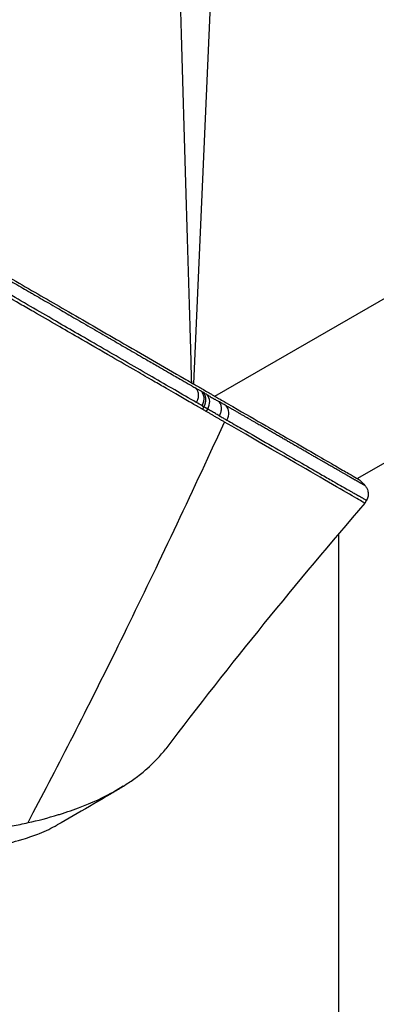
# Model space of a CAD drawing. Header units: millimetres. Extents: x 0 to 4378, y 0 to 2397.
# Tile 635 of 656: x 2673 to 2702, y 1828 to 1906. Entities that reach past the tile are written whole.
import ezdxf

# ---------------------------------------------------------------- set-up
doc = ezdxf.new("R2010")
doc.units = ezdxf.units.MM
doc.header["$LTSCALE"] = 0.2
doc.layers.add('01_Object Line', color=4, linetype='Continuous')

# ---------------------------------------------------------------- blocks, each defined once
blk = doc.blocks.new('Blk$A18R2-0W24D')
for p, q in [((-48.914, 1056.669), (-50.61, 1018.085)), ((-48.9, 1017.097), (-16.405, 1035.858)), ((-20.239, 1020.454), (-37.477, 1010.502)), ((-49.828, 1016.561), (-49.827, 1016.561)), ((-49.787, 1016.255), (-49.901, 1016.057)), ((-49.594, 1015.88), (-49.48, 1016.078)), ((-36.878, 1009.948), (-36.878, 1009.948)), ((-36.75, 1008.772), (-36.884, 1008.542)), ((-39, 1006.077), (-39, 738.801))]:
    blk.add_line(p, q)
for centre, major_axis, ratio, start_param, end_param in [((-39.739, 1054.229), (19.5, -33.775), 0.57735, 0, 2.339416), ((-42.921, 1052.392), (19.5, -33.775), 0.57735, 0, 2.223644), ((-50.187, 1016.486), (0.5, 0.866), 0.816503, 4.712415, 6.027087), ((-108.26, 1050.02), (71.523, -41.332), 0.000458, 0.617333, 0.628459), ((-48.661, 1015.606), (0.499, 0.867), 0.824092, 4.711513, 6.025545)]:
    blk.add_ellipse(centre, major_axis=major_axis, ratio=ratio, start_param=start_param, end_param=end_param)
for points, knots in [([(-11.504, 1039.968), (-11.685, 1044.166), (-12.541, 1048.679), (-15.478, 1057.734), (-17.504, 1062.196), (-21.24, 1068.512), (-22.591, 1070.54), (-26.166, 1075.319), (-28.482, 1077.932), (-33.549, 1082.72), (-36.281, 1084.807), (-39.032, 1086.436)], [0.000001, 0.000001, 0.000001, 0.000001, 1.505895, 1.505895, 2.974341, 2.974341, 3.704753, 3.704753, 4.784727, 4.784727, 5.94868, 5.94868, 5.94868, 5.94868]), ([(-39.186, 1080.8), (-37.113, 1079.18), (-35.084, 1077.311), (-29.859, 1071.711), (-26.874, 1067.641), (-21.841, 1058.851), (-19.836, 1054.194), (-17.107, 1044.948), (-16.402, 1040.427), (-16.401, 1036.281)], [0.633853, 0.633853, 0.633853, 0.633853, 1.530213, 1.530213, 3.044284, 3.044284, 4.56671, 4.56671, 6.08857, 6.08857, 6.08857, 6.08857]), ([(-50.757, 1018.169), (-50.802, 1019.742), (-50.848, 1021.326), (-50.962, 1025.239), (-51.031, 1027.579), (-51.17, 1032.314), (-51.241, 1034.708), (-51.384, 1039.548), (-51.457, 1041.994), (-51.605, 1046.939), (-51.68, 1049.438), (-51.787, 1053.003), (-51.819, 1054.048), (-51.851, 1055.098)], [0.0571201, 0.0571201, 0.0571201, 0.0571201, 0.1842098, 0.1842098, 0.3686379, 0.3686379, 0.5533958, 0.5533958, 0.738344, 0.738344, 0.9235709, 0.9235709, 1, 1, 1, 1]), ([(-106.31, 1050.053), (-106.126, 1049.947), (-105.939, 1049.839), (-105.748, 1049.729), (-105.547, 1049.613), (-105.341, 1049.494), (-105.131, 1049.373), (-104.941, 1049.263), (-104.746, 1049.15), (-104.548, 1049.036), (-104.542, 1049.033), (-104.537, 1049.029), (-104.531, 1049.026), (-104.33, 1048.91), (-104.126, 1048.792), (-103.917, 1048.671), (-103.713, 1048.554), (-103.506, 1048.434), (-103.294, 1048.312), (-103.237, 1048.278), (-103.179, 1048.245), (-103.121, 1048.212), (-103.088, 1048.192), (-103.054, 1048.173), (-103.02, 1048.153), (-102.913, 1048.091), (-102.806, 1048.029), (-102.697, 1047.967), (-102.497, 1047.851), (-102.294, 1047.734), (-102.088, 1047.615), (-101.771, 1047.431), (-101.446, 1047.244), (-101.113, 1047.052), (-101, 1046.986), (-100.886, 1046.92), (-100.771, 1046.854), (-100.572, 1046.739), (-100.37, 1046.622), (-100.166, 1046.504), (-100.143, 1046.491), (-100.119, 1046.477), (-100.095, 1046.463), (-99.922, 1046.363), (-99.747, 1046.262), (-99.57, 1046.16), (-99.485, 1046.111), (-99.4, 1046.061), (-99.315, 1046.012), (-99.311, 1046.01), (-99.308, 1046.008), (-99.304, 1046.006), (-99.277, 1045.99), (-99.247, 1045.973), (-99.217, 1045.955), (-99.186, 1045.938), (-99.155, 1045.92), (-99.127, 1045.903), (-99.091, 1045.882), (-99.059, 1045.864), (-99.038, 1045.852), (-98.982, 1045.819), (-98.931, 1045.79), (-98.875, 1045.758), (-98.845, 1045.741), (-98.815, 1045.723), (-98.784, 1045.705), (-98.707, 1045.661), (-98.628, 1045.615), (-98.547, 1045.568), (-98.374, 1045.468), (-98.192, 1045.363), (-98, 1045.252), (-97.807, 1045.14), (-97.605, 1045.023), (-97.393, 1044.901), (-97.181, 1044.779), (-96.96, 1044.651), (-96.729, 1044.517), (-96.501, 1044.385), (-96.263, 1044.247), (-96.015, 1044.104), (-95.951, 1044.068), (-95.887, 1044.031), (-95.823, 1043.993), (-95.577, 1043.851), (-95.323, 1043.704), (-95.059, 1043.552), (-94.936, 1043.481), (-94.812, 1043.409), (-94.685, 1043.335), (-94.547, 1043.256), (-94.407, 1043.174), (-94.264, 1043.092), (-94.055, 1042.971), (-93.842, 1042.848), (-93.623, 1042.721), (-93.341, 1042.558), (-93.05, 1042.39), (-92.751, 1042.217), (-92.701, 1042.188), (-92.65, 1042.159), (-92.599, 1042.129), (-92.525, 1042.086), (-92.45, 1042.043), (-92.374, 1041.999), (-92.158, 1041.874), (-91.938, 1041.747), (-91.713, 1041.617), (-91.601, 1041.552), (-91.488, 1041.487), (-91.374, 1041.421), (-91.328, 1041.394), (-91.282, 1041.367), (-91.235, 1041.341), (-91.224, 1041.334), (-91.213, 1041.328), (-91.202, 1041.321), (-91.182, 1041.31), (-91.158, 1041.296), (-91.133, 1041.282), (-91.107, 1041.267), (-91.081, 1041.252), (-91.062, 1041.24), (-91.044, 1041.23), (-91.031, 1041.223), (-91.028, 1041.221), (-90.987, 1041.197), (-90.938, 1041.169), (-90.879, 1041.135), (-90.82, 1041.1), (-90.752, 1041.061), (-90.674, 1041.016), (-90.622, 1040.986), (-90.565, 1040.953), (-90.504, 1040.918), (-90.474, 1040.901), (-90.444, 1040.883), (-90.412, 1040.865), (-90.315, 1040.808), (-90.208, 1040.747), (-90.092, 1040.679), (-89.974, 1040.611), (-89.846, 1040.537), (-89.709, 1040.458), (-89.57, 1040.378), (-89.421, 1040.292), (-89.262, 1040.2), (-89.101, 1040.107), (-88.93, 1040.008), (-88.749, 1039.903), (-88.679, 1039.863), (-88.608, 1039.822), (-88.536, 1039.78), (-88.494, 1039.755), (-88.452, 1039.731), (-88.409, 1039.706), (-88.254, 1039.617), (-88.093, 1039.523), (-87.925, 1039.426), (-87.71, 1039.302), (-87.484, 1039.171), (-87.247, 1039.034), (-87.009, 1038.897), (-86.761, 1038.753), (-86.503, 1038.604), (-86.443, 1038.569), (-86.383, 1038.535), (-86.322, 1038.499), (-86.257, 1038.462), (-86.191, 1038.424), (-86.124, 1038.385), (-85.861, 1038.233), (-85.588, 1038.075), (-85.304, 1037.911), (-85.087, 1037.785), (-84.864, 1037.656), (-84.636, 1037.524), (-84.372, 1037.372), (-84.101, 1037.215), (-83.823, 1037.054), (-83.684, 1036.974), (-83.543, 1036.892), (-83.4, 1036.809), (-83.328, 1036.768), (-83.256, 1036.726), (-83.184, 1036.685), (-83.157, 1036.669), (-83.131, 1036.654), (-83.104, 1036.638), (-83.094, 1036.633), (-83.085, 1036.627), (-83.075, 1036.622), (-83.058, 1036.612), (-83.035, 1036.598), (-83.014, 1036.586), (-82.995, 1036.575), (-82.978, 1036.565), (-82.969, 1036.56), (-82.942, 1036.545), (-82.939, 1036.543), (-82.924, 1036.534), (-82.826, 1036.478), (-82.72, 1036.416), (-82.606, 1036.35), (-82.48, 1036.277), (-82.344, 1036.199), (-82.199, 1036.115), (-82.193, 1036.111), (-82.187, 1036.108), (-82.181, 1036.104), (-82.026, 1036.015), (-81.86, 1035.919), (-81.683, 1035.817), (-81.504, 1035.713), (-81.314, 1035.603), (-81.113, 1035.487), (-80.91, 1035.369), (-80.695, 1035.245), (-80.469, 1035.115), (-80.236, 1034.979), (-79.99, 1034.837), (-79.733, 1034.689), (-79.479, 1034.542), (-79.214, 1034.389), (-78.939, 1034.23), (-78.657, 1034.067), (-78.364, 1033.897), (-78.059, 1033.721), (-77.765, 1033.551), (-77.46, 1033.374), (-77.145, 1033.192), (-76.97, 1033.091), (-76.793, 1032.989), (-76.612, 1032.884), (-76.393, 1032.757), (-76.169, 1032.628), (-75.941, 1032.496), (-75.827, 1032.43), (-75.711, 1032.363), (-75.595, 1032.296), (-75.537, 1032.262), (-75.478, 1032.229), (-75.42, 1032.195), (-75.397, 1032.181), (-75.368, 1032.165), (-75.341, 1032.149), (-75.337, 1032.147), (-75.333, 1032.144), (-75.329, 1032.142), (-75.297, 1032.124), (-75.268, 1032.107), (-75.251, 1032.097), (-75.248, 1032.095), (-75.245, 1032.094), (-75.243, 1032.092), (-74.928, 1031.91), (-74.608, 1031.725), (-74.282, 1031.537), (-74.167, 1031.47), (-74.051, 1031.403), (-73.934, 1031.335), (-73.514, 1031.092), (-73.086, 1030.845), (-72.65, 1030.593), (-72.226, 1030.347), (-71.795, 1030.098), (-71.357, 1029.845), (-71.086, 1029.688), (-70.812, 1029.529), (-70.535, 1029.369), (-70.378, 1029.278), (-70.22, 1029.187), (-70.061, 1029.095), (-69.634, 1028.848), (-69.202, 1028.599), (-68.765, 1028.346), (-68.341, 1028.1), (-67.912, 1027.853), (-67.479, 1027.602), (-67.303, 1027.5), (-67.126, 1027.398), (-66.948, 1027.295), (-66.701, 1027.152), (-66.453, 1027.009), (-66.204, 1026.865), (-65.784, 1026.622), (-65.359, 1026.376), (-64.932, 1026.13), (-64.515, 1025.888), (-64.095, 1025.646), (-63.673, 1025.402), (-63.626, 1025.374), (-63.578, 1025.347), (-63.53, 1025.319), (-63.514, 1025.31), (-63.498, 1025.301), (-63.483, 1025.292), (-63.072, 1025.054), (-62.659, 1024.815), (-62.244, 1024.576), (-61.999, 1024.434), (-61.754, 1024.292), (-61.508, 1024.15), (-61.103, 1023.916), (-60.696, 1023.681), (-60.289, 1023.445), (-60.229, 1023.41), (-60.169, 1023.376), (-60.109, 1023.341), (-59.649, 1023.075), (-59.188, 1022.808), (-58.726, 1022.541), (-58.272, 1022.278), (-57.817, 1022.015), (-57.362, 1021.752), (-57.318, 1021.727), (-57.274, 1021.701), (-57.231, 1021.676), (-56.826, 1021.442), (-56.422, 1021.209), (-56.019, 1020.975), (-55.578, 1020.721), (-55.138, 1020.466), (-54.7, 1020.213), (-54.587, 1020.148), (-54.475, 1020.083), (-54.362, 1020.018), (-54.046, 1019.835), (-53.731, 1019.653), (-53.417, 1019.471), (-52.996, 1019.228), (-52.577, 1018.985), (-52.161, 1018.745), (-52.003, 1018.654), (-51.847, 1018.563), (-51.69, 1018.473), (-51.477, 1018.35), (-51.265, 1018.227), (-51.054, 1018.105), (-51.016, 1018.083), (-50.978, 1018.061), (-50.94, 1018.039), (-50.874, 1018.001), (-50.807, 1017.962), (-50.741, 1017.924), (-50.637, 1017.864), (-50.534, 1017.804), (-50.43, 1017.744)], [0, 0, 0, 0, 0.011661, 0.011661, 0.011661, 0.0239333, 0.0239333, 0.0239333, 0.0350821, 0.0350821, 0.0350821, 0.0354059, 0.0354059, 0.0354059, 0.0467022, 0.0467022, 0.0467022, 0.0577534, 0.0577534, 0.0577534, 0.0607503, 0.0607503, 0.0607503, 0.0625, 0.0625, 0.0625, 0.0679972, 0.0679972, 0.0679972, 0.078125, 0.078125, 0.078125, 0.09375, 0.09375, 0.09375, 0.09908, 0.09908, 0.09908, 0.1083025, 0.1083025, 0.1083025, 0.109375, 0.109375, 0.109375, 0.1171875, 0.1171875, 0.1171875, 0.1209386, 0.1209386, 0.1209386, 0.1210938, 0.1210938, 0.1210938, 0.1222584, 0.1222584, 0.1222584, 0.123429, 0.123429, 0.123429, 0.1249139, 0.1249139, 0.1249139, 0.1290167, 0.1290167, 0.1290167, 0.1312453, 0.1312453, 0.1312453, 0.1368168, 0.1368168, 0.1368168, 0.1487201, 0.1487201, 0.1487201, 0.1606847, 0.1606847, 0.1606847, 0.1726306, 0.1726306, 0.1726306, 0.1844657, 0.1844657, 0.1844657, 0.1875, 0.1875, 0.1875, 0.1990051, 0.1990051, 0.1990051, 0.2043629, 0.2043629, 0.2043629, 0.2102046, 0.2102046, 0.2102046, 0.21875, 0.21875, 0.21875, 0.2297866, 0.2297866, 0.2297866, 0.2316491, 0.2316491, 0.2316491, 0.234375, 0.234375, 0.234375, 0.2421875, 0.2421875, 0.2421875, 0.2460938, 0.2460938, 0.2460938, 0.247666, 0.247666, 0.247666, 0.2480469, 0.2480469, 0.2480469, 0.2486974, 0.2486974, 0.2486974, 0.2493816, 0.2493816, 0.2493816, 0.25, 0.25, 0.25, 0.2582373, 0.2582373, 0.2582373, 0.2665183, 0.2665183, 0.2665183, 0.2721341, 0.2721341, 0.2721341, 0.2748552, 0.2748552, 0.2748552, 0.2832604, 0.2832604, 0.2832604, 0.2917918, 0.2917918, 0.2917918, 0.300406, 0.300406, 0.300406, 0.3091533, 0.3091533, 0.3091533, 0.3125, 0.3125, 0.3125, 0.3144351, 0.3144351, 0.3144351, 0.3214271, 0.3214271, 0.3214271, 0.3304153, 0.3304153, 0.3304153, 0.3394323, 0.3394323, 0.3394323, 0.3415145, 0.3415145, 0.3415145, 0.34375, 0.34375, 0.34375, 0.3525944, 0.3525944, 0.3525944, 0.359375, 0.359375, 0.359375, 0.3671875, 0.3671875, 0.3671875, 0.3710937, 0.3710937, 0.3710937, 0.3730469, 0.3730469, 0.3730469, 0.3737652, 0.3737652, 0.3737652, 0.3740234, 0.3740234, 0.3740234, 0.3744853, 0.3744853, 0.3744853, 0.3749146, 0.3749146, 0.3749146, 0.3763397, 0.3763397, 0.3763397, 0.3858084, 0.3858084, 0.3858084, 0.3962934, 0.3962934, 0.3962934, 0.396733, 0.396733, 0.396733, 0.4078902, 0.4078902, 0.4078902, 0.4192071, 0.4192071, 0.4192071, 0.4306891, 0.4306891, 0.4306891, 0.4425915, 0.4425915, 0.4425915, 0.4543333, 0.4543333, 0.4543333, 0.4663363, 0.4663363, 0.4663363, 0.4779481, 0.4779481, 0.4779481, 0.484375, 0.484375, 0.484375, 0.4921875, 0.4921875, 0.4921875, 0.4960937, 0.4960937, 0.4960937, 0.4980469, 0.4980469, 0.4980469, 0.4988177, 0.4988177, 0.4988177, 0.4989313, 0.4989313, 0.4989313, 0.4998287, 0.4998287, 0.4998287, 0.5, 0.5, 0.5, 0.5230626, 0.5230626, 0.5230626, 0.53125, 0.53125, 0.53125, 0.5607345, 0.5607345, 0.5607345, 0.589414, 0.589414, 0.589414, 0.6071965, 0.6071965, 0.6071965, 0.6173194, 0.6173194, 0.6173194, 0.6445007, 0.6445007, 0.6445007, 0.6708755, 0.6708755, 0.6708755, 0.6816182, 0.6816182, 0.6816182, 0.6965258, 0.6965258, 0.6965258, 0.7217089, 0.7217089, 0.7217089, 0.7462989, 0.7462989, 0.7462989, 0.7490766, 0.7490766, 0.7490766, 0.75, 0.75, 0.75, 0.7738919, 0.7738919, 0.7738919, 0.7880059, 0.7880059, 0.7880059, 0.8112513, 0.8112513, 0.8112513, 0.8146629, 0.8146629, 0.8146629, 0.8408928, 0.8408928, 0.8408928, 0.8667147, 0.8667147, 0.8667147, 0.8691987, 0.8691987, 0.8691987, 0.892148, 0.892148, 0.892148, 0.9172113, 0.9172113, 0.9172113, 0.9236579, 0.9236579, 0.9236579, 0.9417606, 0.9417606, 0.9417606, 0.9660294, 0.9660294, 0.9660294, 0.9751912, 0.9751912, 0.9751912, 0.987671, 0.987671, 0.987671, 0.9899061, 0.9899061, 0.9899061, 0.9938528, 0.9938528, 0.9938528, 1, 1, 1, 1]), ([(-105.995, 1050.062), (-105.958, 1050.04), (-105.942, 1050.031), (-105.891, 1050.001), (-105.864, 1049.986), (-105.785, 1049.94), (-105.733, 1049.91), (-105.574, 1049.818), (-105.468, 1049.757), (-105.147, 1049.572), (-104.931, 1049.447), (-104.277, 1049.07), (-103.833, 1048.813), (-102.474, 1048.028), (-101.54, 1047.489), (-99.946, 1046.569), (-99.298, 1046.195), (-97.769, 1045.312), (-96.882, 1044.8), (-95.475, 1043.988), (-94.962, 1043.691), (-93.857, 1043.054), (-93.267, 1042.713), (-91.998, 1041.98), (-91.321, 1041.589), (-88.831, 1040.152), (-87.023, 1039.108), (-82.856, 1036.702), (-80.51, 1035.348), (-75.6, 1032.513), (-73.045, 1031.037), (-69.289, 1028.869), (-68.001, 1028.125), (-66.11, 1027.033), (-65.477, 1026.668), (-63.493, 1025.523), (-62.176, 1024.762), (-59.38, 1023.148), (-57.919, 1022.304), (-55.625, 1020.98), (-54.753, 1020.476), (-53.033, 1019.483), (-52.191, 1018.997), (-51.179, 1018.413), (-50.978, 1018.297), (-50.661, 1018.114), (-50.514, 1018.029), (-50.268, 1017.887), (-50.137, 1017.811), (-49.871, 1017.658), (-49.804, 1017.619), (-49.44, 1017.409), (-49.308, 1017.333), (-49.106, 1017.216), (-49.035, 1017.175), (-48.843, 1017.064), (-48.724, 1016.995), (-48.446, 1016.835), (-48.294, 1016.747), (-47.93, 1016.537), (-47.695, 1016.401), (-46.52, 1015.723), (-45.625, 1015.206), (-44.33, 1014.458), (-43.887, 1014.203), (-42.647, 1013.487), (-41.9, 1013.055), (-40.61, 1012.311), (-40.056, 1011.991), (-39.348, 1011.582), (-39.14, 1011.462), (-38.57, 1011.133), (-38.251, 1010.948), (-37.759, 1010.664), (-37.578, 1010.56), (-37.343, 1010.424), (-37.282, 1010.389), (-37.277, 1010.386), (-37.277, 1010.386), (-37.277, 1010.386)], [0.000001, 0.000001, 0.000001, 0.000001, 0.015698, 0.015698, 0.031818, 0.031818, 0.064059, 0.064059, 0.128532, 0.128532, 0.257452, 0.257452, 0.515099, 0.515099, 1.03173, 1.03173, 1.376496, 1.376496, 1.83577, 1.83577, 2.097678, 2.097678, 2.396491, 2.396491, 2.737987, 2.737987, 3.650672, 3.650672, 4.866181, 4.866181, 6.274758, 6.274758, 7.036133, 7.036133, 7.4269, 7.4269, 8.279336, 8.279336, 9.300988, 9.300988, 9.960545, 9.960545, 10.647335, 10.647335, 10.810675, 10.810675, 10.926622, 10.926622, 11.059277, 11.059277, 11.195672, 11.195672, 11.271859, 11.271859, 11.313665, 11.313665, 11.383447, 11.383447, 11.476764, 11.476764, 11.651474, 11.651474, 12.36503, 12.36503, 12.758964, 12.758964, 13.517543, 13.517543, 14.21455, 14.21455, 14.534408, 14.534408, 15.158677, 15.158677, 15.738265, 15.738265, 16.275772, 16.275772, 16.296435, 16.296435, 16.296435, 16.296435]), ([(-49.901, 1016.057), (-49.933, 1016.076), (-49.965, 1016.095), (-50.031, 1016.133), (-50.062, 1016.151), (-50.16, 1016.207), (-50.226, 1016.245), (-50.422, 1016.359), (-50.554, 1016.434), (-50.775, 1016.562), (-50.864, 1016.614), (-51.31, 1016.871), (-51.673, 1017.081), (-52.289, 1017.436), (-52.538, 1017.58), (-53.125, 1017.919), (-53.465, 1018.116), (-54.27, 1018.58), (-54.738, 1018.851), (-55.85, 1019.493), (-56.501, 1019.868), (-58.051, 1020.763), (-58.962, 1021.29), (-60.432, 1022.138), (-60.976, 1022.452), (-62.157, 1023.134), (-62.796, 1023.503), (-63.793, 1024.079), (-64.143, 1024.281), (-65.301, 1024.949), (-66.121, 1025.423), (-67.91, 1026.456), (-68.883, 1027.017), (-71.006, 1028.243), (-72.163, 1028.911), (-73.97, 1029.955), (-74.605, 1030.321), (-76.452, 1031.388), (-77.68, 1032.097), (-80.094, 1033.49), (-81.277, 1034.173), (-83.521, 1035.469), (-84.577, 1036.079), (-86.574, 1037.231), (-87.511, 1037.772), (-90.097, 1039.265), (-91.751, 1040.22), (-94.634, 1041.885), (-95.861, 1042.593), (-97.988, 1043.822), (-98.891, 1044.343), (-100.445, 1045.24), (-101.104, 1045.621), (-102.727, 1046.557), (-103.676, 1047.106), (-105.058, 1047.903), (-105.51, 1048.164), (-106.176, 1048.549), (-106.396, 1048.676), (-106.723, 1048.865), (-106.831, 1048.927), (-106.993, 1049.021), (-107.047, 1049.052), (-107.127, 1049.098), (-107.154, 1049.114), (-107.207, 1049.144), (-107.234, 1049.16), (-107.261, 1049.175)], [-7.729646, -7.729646, -7.729646, -7.729646, -7.7105, -7.7105, -7.690784, -7.690784, -7.652085, -7.652085, -7.574411, -7.574411, -7.52262, -7.52262, -7.315388, -7.315388, -7.177354, -7.177354, -6.993313, -6.993313, -6.748015, -6.748015, -6.420978, -6.420978, -5.985072, -5.985072, -5.73644, -5.73644, -5.452577, -5.452577, -5.301087, -5.301087, -4.95462, -4.95462, -4.558517, -4.558517, -4.106103, -4.106103, -3.864795, -3.864795, -3.410322, -3.410322, -2.984789, -2.984789, -2.612354, -2.612354, -2.286343, -2.286343, -1.715455, -1.715455, -1.286664, -1.286664, -0.965099, -0.965099, -0.723763, -0.723763, -0.361864, -0.361864, -0.180905, -0.180905, -0.090468, -0.090468, -0.045241, -0.045241, -0.022623, -0.022623, -0.011312, -0.011312, -0.000001, -0.000001, -0.000001, -0.000001]), ([(-50.392, 1016.605), (-50.955, 1016.931), (-51.533, 1017.266), (-52.716, 1017.95), (-53.322, 1018.301), (-54.562, 1019.018), (-55.196, 1019.386), (-56.49, 1020.135), (-57.151, 1020.517), (-58.497, 1021.296), (-59.183, 1021.693), (-60.442, 1022.421), (-61.01, 1022.75), (-61.716, 1023.159), (-61.848, 1023.235), (-62.617, 1023.68), (-63.262, 1024.053), (-64.578, 1024.815), (-65.25, 1025.204), (-66.621, 1025.997), (-67.321, 1026.402), (-68.34, 1026.992), (-68.654, 1027.173), (-69.487, 1027.656), (-70.009, 1027.958), (-70.908, 1028.478), (-71.283, 1028.695), (-71.948, 1029.08), (-72.238, 1029.248), (-72.976, 1029.675), (-73.427, 1029.936), (-74.133, 1030.345), (-74.389, 1030.493), (-74.834, 1030.75), (-75.023, 1030.86), (-75.258, 1030.996), (-75.303, 1031.022), (-75.376, 1031.064), (-75.409, 1031.083), (-75.474, 1031.121), (-75.507, 1031.14), (-75.547, 1031.163), (-75.559, 1031.17), (-75.57, 1031.176), (-75.571, 1031.177), (-75.743, 1031.277), (-75.924, 1031.381), (-76.297, 1031.597), (-76.489, 1031.708), (-76.888, 1031.939), (-77.095, 1032.059), (-77.523, 1032.307), (-77.744, 1032.435), (-78.201, 1032.699), (-78.436, 1032.835), (-78.917, 1033.114), (-79.164, 1033.257), (-79.67, 1033.55), (-79.93, 1033.7), (-80.46, 1034.007), (-80.731, 1034.164), (-81.193, 1034.431), (-81.38, 1034.539), (-81.867, 1034.822), (-82.173, 1034.998), (-82.784, 1035.352), (-83.089, 1035.529), (-83.419, 1035.72), (-83.437, 1035.73), (-83.748, 1035.91), (-84.049, 1036.084), (-84.657, 1036.437), (-84.965, 1036.615), (-85.539, 1036.947), (-85.804, 1037.101), (-86.389, 1037.439), (-86.711, 1037.626), (-87.362, 1038.003), (-87.691, 1038.193), (-88.252, 1038.518), (-88.481, 1038.65), (-89.052, 1038.98), (-89.396, 1039.18), (-89.872, 1039.456), (-90, 1039.529), (-90.369, 1039.743), (-90.612, 1039.884), (-90.928, 1040.066), (-90.999, 1040.108), (-91.143, 1040.191), (-91.215, 1040.233), (-91.359, 1040.317), (-91.431, 1040.358), (-91.536, 1040.418), (-91.57, 1040.438), (-91.643, 1040.481), (-91.683, 1040.504), (-92.112, 1040.752), (-92.495, 1040.974), (-93.246, 1041.409), (-93.614, 1041.622), (-94.346, 1042.045), (-94.709, 1042.255), (-95.43, 1042.673), (-95.787, 1042.88), (-96.501, 1043.292), (-96.856, 1043.498), (-97.559, 1043.905), (-97.907, 1044.106), (-98.598, 1044.506), (-98.941, 1044.704), (-99.509, 1045.033), (-99.738, 1045.165), (-100.267, 1045.471), (-100.564, 1045.643), (-100.882, 1045.827), (-100.91, 1045.843), (-101.235, 1046.032), (-101.526, 1046.2), (-102.098, 1046.53), (-102.378, 1046.693), (-102.932, 1047.013), (-103.204, 1047.17), (-103.599, 1047.398), (-103.727, 1047.472), (-104.041, 1047.654), (-104.226, 1047.761), (-104.589, 1047.97), (-104.767, 1048.073), (-105.119, 1048.277), (-105.292, 1048.377), (-105.634, 1048.574), (-105.802, 1048.672), (-106.134, 1048.863), (-106.298, 1048.958), (-106.619, 1049.143), (-106.778, 1049.235), (-106.993, 1049.359), (-107.053, 1049.394), (-107.113, 1049.428)], [0, 0, 0, 0, 0.0414469, 0.0414469, 0.0830494, 0.0830494, 0.1249008, 0.1249008, 0.1668944, 0.1668944, 0.2091227, 0.2091227, 0.2431558, 0.2431558, 0.2509379, 0.2509379, 0.2884331, 0.2884331, 0.3266289, 0.3266289, 0.3655753, 0.3655753, 0.3827867, 0.3827867, 0.4111135, 0.4111135, 0.4312236, 0.4312236, 0.4466558, 0.4466558, 0.4704458, 0.4704458, 0.4838416, 0.4838416, 0.4937454, 0.4937454, 0.4960937, 0.4960937, 0.4975622, 0.4975622, 0.4990924, 0.4990924, 0.4998798, 0.4998798, 0.5, 0.5, 0.515625, 0.515625, 0.530681, 0.530681, 0.5455116, 0.5455116, 0.5601173, 0.5601173, 0.5745008, 0.5745008, 0.5885568, 0.5885568, 0.6024334, 0.6024334, 0.616041, 0.616041, 0.625, 0.625, 0.6389674, 0.6389674, 0.6521907, 0.6521907, 0.6529348, 0.6529348, 0.6653133, 0.6653133, 0.6774557, 0.6774557, 0.6875, 0.6875, 0.6992974, 0.6992974, 0.7108979, 0.7108979, 0.71875, 0.71875, 0.7302216, 0.7302216, 0.734375, 0.734375, 0.7421875, 0.7421875, 0.7443878, 0.7443878, 0.7465782, 0.7465782, 0.7488369, 0.7488369, 0.75, 0.75, 0.7513839, 0.7513839, 0.7649249, 0.7649249, 0.7782838, 0.7782838, 0.7918729, 0.7918729, 0.8057075, 0.8057075, 0.8199553, 0.8199553, 0.8344527, 0.8344527, 0.849373, 0.849373, 0.8597114, 0.8597114, 0.8736746, 0.8736746, 0.875, 0.875, 0.8893851, 0.8893851, 0.9040038, 0.9040038, 0.9189904, 0.9189904, 0.9263298, 0.9263298, 0.937311, 0.937311, 0.9484587, 0.9484587, 0.959783, 0.959783, 0.9713927, 0.9713927, 0.9831792, 0.9831792, 0.9952444, 0.9952444, 1, 1, 1, 1]), ([(-49.971, 1017.479), (-50.022, 1017.508), (-50.073, 1017.537), (-50.123, 1017.567), (-50.149, 1017.581), (-50.174, 1017.596), (-50.2, 1017.611), (-50.276, 1017.655), (-50.353, 1017.7), (-50.43, 1017.744)], [0, 0, 0, 0, 0.33333, 0.33333, 0.33333, 0.5, 0.5, 0.5, 1, 1, 1, 1]), ([(-50.43, 1017.744), (-50.407, 1017.719), (-50.386, 1017.691), (-50.366, 1017.66), (-50.362, 1017.654), (-50.357, 1017.647), (-50.353, 1017.64), (-50.332, 1017.604), (-50.313, 1017.566), (-50.297, 1017.526), (-50.295, 1017.522), (-50.294, 1017.518), (-50.292, 1017.514), (-50.275, 1017.47), (-50.261, 1017.422), (-50.25, 1017.373), (-50.243, 1017.339), (-50.238, 1017.305), (-50.235, 1017.271), (-50.234, 1017.253), (-50.233, 1017.236), (-50.232, 1017.218), (-50.232, 1017.211), (-50.232, 1017.203), (-50.231, 1017.196), (-50.231, 1017.161), (-50.233, 1017.125), (-50.236, 1017.089), (-50.237, 1017.078), (-50.238, 1017.068), (-50.24, 1017.057), (-50.246, 1017.003), (-50.257, 1016.95), (-50.271, 1016.897), (-50.284, 1016.85), (-50.3, 1016.803), (-50.318, 1016.758), (-50.319, 1016.754), (-50.321, 1016.749), (-50.323, 1016.745), (-50.339, 1016.705), (-50.358, 1016.666), (-50.378, 1016.63), (-50.382, 1016.621), (-50.387, 1016.613), (-50.392, 1016.605)], [0, 0, 0, 0, 0.101982, 0.101982, 0.101982, 0.125, 0.125, 0.125, 0.239233, 0.239233, 0.239233, 0.25, 0.25, 0.25, 0.375, 0.375, 0.375, 0.4582, 0.4582, 0.4582, 0.5, 0.5, 0.5, 0.517141, 0.517141, 0.517141, 0.600739, 0.600739, 0.600739, 0.625, 0.625, 0.625, 0.75, 0.75, 0.75, 0.864232, 0.864232, 0.864232, 0.875, 0.875, 0.875, 0.976988, 0.976988, 0.976988, 1, 1, 1, 1]), ([(-49.928, 1016.336), (-49.907, 1016.372), (-49.888, 1016.41), (-49.87, 1016.45), (-49.866, 1016.459), (-49.863, 1016.468), (-49.859, 1016.477), (-49.84, 1016.521), (-49.824, 1016.568), (-49.811, 1016.616), (-49.81, 1016.62), (-49.809, 1016.625), (-49.807, 1016.629), (-49.793, 1016.682), (-49.783, 1016.735), (-49.776, 1016.789), (-49.772, 1016.825), (-49.769, 1016.861), (-49.769, 1016.897), (-49.768, 1016.915), (-49.768, 1016.933), (-49.769, 1016.951), (-49.769, 1016.958), (-49.77, 1016.964), (-49.77, 1016.971), (-49.772, 1017.007), (-49.776, 1017.041), (-49.782, 1017.075), (-49.784, 1017.085), (-49.786, 1017.096), (-49.788, 1017.106), (-49.799, 1017.155), (-49.813, 1017.203), (-49.831, 1017.248), (-49.847, 1017.289), (-49.866, 1017.328), (-49.887, 1017.363), (-49.889, 1017.367), (-49.891, 1017.37), (-49.893, 1017.374), (-49.912, 1017.405), (-49.933, 1017.434), (-49.956, 1017.461), (-49.961, 1017.467), (-49.966, 1017.473), (-49.971, 1017.479)], [0, 0, 0, 0, 0.1018939, 0.1018939, 0.1018939, 0.125, 0.125, 0.125, 0.2391288, 0.2391288, 0.2391288, 0.25, 0.25, 0.25, 0.375, 0.375, 0.375, 0.4581202, 0.4581202, 0.4581202, 0.5, 0.5, 0.5, 0.516278, 0.516278, 0.516278, 0.5997714, 0.5997714, 0.5997714, 0.625, 0.625, 0.625, 0.75, 0.75, 0.75, 0.864122, 0.864122, 0.864122, 0.875, 0.875, 0.875, 0.9768701, 0.9768701, 0.9768701, 1, 1, 1, 1]), ([(-49.524, 1017.22), (-49.622, 1017.277), (-49.721, 1017.334), (-49.823, 1017.393), (-49.827, 1017.395), (-49.831, 1017.398)], [0, 0, 0, 0, 0.96178, 0.96178, 1, 1, 1, 1]), ([(-49.787, 1016.255), (-49.766, 1016.291), (-49.747, 1016.329), (-49.729, 1016.368), (-49.725, 1016.377), (-49.722, 1016.386), (-49.718, 1016.395), (-49.699, 1016.44), (-49.683, 1016.487), (-49.67, 1016.534), (-49.669, 1016.539), (-49.668, 1016.543), (-49.666, 1016.548), (-49.652, 1016.6), (-49.642, 1016.654), (-49.635, 1016.708), (-49.631, 1016.744), (-49.628, 1016.78), (-49.628, 1016.816), (-49.628, 1016.834), (-49.628, 1016.851), (-49.628, 1016.869), (-49.629, 1016.876), (-49.629, 1016.883), (-49.629, 1016.89), (-49.632, 1016.925), (-49.636, 1016.96), (-49.642, 1016.994), (-49.644, 1017.004), (-49.646, 1017.014), (-49.648, 1017.024), (-49.658, 1017.074), (-49.673, 1017.122), (-49.69, 1017.167), (-49.707, 1017.208), (-49.726, 1017.246), (-49.747, 1017.282), (-49.749, 1017.286), (-49.751, 1017.289), (-49.753, 1017.292), (-49.772, 1017.324), (-49.793, 1017.353), (-49.815, 1017.38), (-49.821, 1017.386), (-49.826, 1017.392), (-49.831, 1017.398)], [0, 0, 0, 0, 0.101894, 0.101894, 0.101894, 0.125, 0.125, 0.125, 0.239142, 0.239142, 0.239142, 0.25, 0.25, 0.25, 0.375, 0.375, 0.375, 0.45813, 0.45813, 0.45813, 0.5, 0.5, 0.5, 0.516281, 0.516281, 0.516281, 0.59979, 0.59979, 0.59979, 0.625, 0.625, 0.625, 0.75, 0.75, 0.75, 0.864142, 0.864142, 0.864142, 0.875, 0.875, 0.875, 0.976901, 0.976901, 0.976901, 1, 1, 1, 1]), ([(-49.524, 1017.22), (-49.521, 1017.219), (-49.519, 1017.217), (-49.426, 1017.164), (-49.336, 1017.112), (-49.139, 1016.998), (-49.031, 1016.936), (-48.903, 1016.862), (-48.881, 1016.849), (-48.774, 1016.787), (-48.688, 1016.738), (-48.602, 1016.688)], [0, 0, 0, 0, 0.008616, 0.008616, 0.301081, 0.301081, 0.65054, 0.65054, 0.720061, 0.720061, 1, 1, 1, 1]), ([(-47.997, 1016.339), (-48.051, 1016.37), (-48.105, 1016.402), (-48.203, 1016.458), (-48.246, 1016.483), (-48.29, 1016.508), (-48.294, 1016.51), (-48.349, 1016.542), (-48.398, 1016.571), (-48.499, 1016.629), (-48.551, 1016.658), (-48.602, 1016.688)], [0, 0, 0, 0, 0.2430647, 0.2430647, 0.4462026, 0.4462026, 0.4637704, 0.4637704, 0.7210082, 0.7210082, 1, 1, 1, 1]), ([(-48.602, 1016.688), (-48.579, 1016.662), (-48.557, 1016.634), (-48.532, 1016.597), (-48.528, 1016.59), (-48.502, 1016.547), (-48.483, 1016.509), (-48.464, 1016.465), (-48.463, 1016.461), (-48.444, 1016.412), (-48.429, 1016.365), (-48.412, 1016.282), (-48.406, 1016.247), (-48.401, 1016.195), (-48.4, 1016.177), (-48.399, 1016.16), (-48.399, 1016.16), (-48.399, 1016.16), (-48.398, 1016.124), (-48.399, 1016.088), (-48.402, 1016.034), (-48.404, 1016.016), (-48.413, 1015.944), (-48.423, 1015.891), (-48.45, 1015.79), (-48.466, 1015.744), (-48.485, 1015.694), (-48.487, 1015.69), (-48.505, 1015.646), (-48.524, 1015.607), (-48.548, 1015.562), (-48.553, 1015.554), (-48.557, 1015.546)], [0, 0, 0, 0, 0.101915, 0.101915, 0.125, 0.125, 0.239152, 0.239152, 0.25, 0.25, 0.375, 0.375, 0.458154, 0.458154, 0.5, 0.5, 0.500067, 0.500067, 0.500067, 0.583306, 0.583306, 0.625, 0.625, 0.75, 0.75, 0.864178, 0.864178, 0.875, 0.875, 0.976915, 0.976915, 1, 1, 1, 1]), ([(-49.594, 1015.88), (-49.633, 1015.903), (-49.672, 1015.926), (-49.712, 1015.948), (-49.764, 1015.979), (-49.817, 1016.009), (-49.87, 1016.04), (-49.88, 1016.046), (-49.89, 1016.051), (-49.901, 1016.057)], [0, 0, 0, 0, 0.3844855, 0.3844855, 0.3844855, 0.8996816, 0.8996816, 0.8996816, 1, 1, 1, 1]), ([(-48.134, 1015.037), (-48.208, 1015.08), (-48.286, 1015.125), (-48.365, 1015.171), (-48.392, 1015.187), (-48.42, 1015.202), (-48.447, 1015.218), (-48.525, 1015.263), (-48.601, 1015.307), (-48.672, 1015.348), (-48.703, 1015.366), (-48.734, 1015.384), (-48.763, 1015.401), (-48.799, 1015.421), (-48.832, 1015.44), (-48.862, 1015.458), (-48.904, 1015.482), (-48.943, 1015.504), (-48.979, 1015.525), (-49.014, 1015.546), (-49.047, 1015.565), (-49.079, 1015.583), (-49.15, 1015.624), (-49.216, 1015.662), (-49.286, 1015.703), (-49.321, 1015.723), (-49.357, 1015.744), (-49.395, 1015.766), (-49.429, 1015.785), (-49.464, 1015.806), (-49.502, 1015.827), (-49.531, 1015.844), (-49.561, 1015.862), (-49.594, 1015.88)], [-0.3053506, -0.3053506, -0.3053506, -0.3053506, -0.2695389, -0.2695389, -0.2695389, -0.2571259, -0.2571259, -0.2571259, -0.2214728, -0.2214728, -0.2214728, -0.2054105, -0.2054105, -0.2054105, -0.1855765, -0.1855765, -0.1855765, -0.1580471, -0.1580471, -0.1580471, -0.1316959, -0.1316959, -0.1316959, -0.0734957, -0.0734957, -0.0734957, -0.0446243, -0.0446243, -0.0446243, -0.0192842, -0.0192842, -0.0192842, 0, 0, 0, 0]), ([(-48.557, 1015.546), (-48.66, 1015.605), (-48.762, 1015.664), (-48.966, 1015.781), (-49.067, 1015.84), (-49.272, 1015.958), (-49.376, 1016.018), (-49.48, 1016.078)], [0, 0, 0, 0, 0.332984, 0.332984, 0.66214, 0.66214, 1, 1, 1, 1]), ([(-63.877, 982.953), (-62.749, 985.083), (-61.612, 987.267), (-59.279, 991.83), (-58.081, 994.212), (-55.641, 999.149), (-54.399, 1001.707), (-51.845, 1007.049), (-50.534, 1009.839), (-48.858, 1013.462), (-48.496, 1014.248), (-48.134, 1015.037)], [0.0000003, 0.0000003, 0.0000003, 0.0000003, 0.2202609, 0.2202609, 0.4494903, 0.4494903, 0.6850729, 0.6850729, 0.9320106, 0.9320106, 0.9999951, 0.9999951, 0.9999951, 0.9999951]), ([(-48.557, 1015.546), (-48.455, 1015.486), (-48.353, 1015.427), (-48.251, 1015.369), (-48.149, 1015.31), (-48.048, 1015.252), (-47.947, 1015.194)], [0, 0, 0, 0, 0.501604, 0.501604, 0.501604, 1, 1, 1, 1]), ([(-36.881, 1008.54), (-36.881, 1008.54), (-36.91, 1008.556), (-37.295, 1008.778), (-38.555, 1009.506), (-42.398, 1011.726), (-44.991, 1013.231), (-48.134, 1015.037)], [0.4585722, 0.4585722, 0.4585722, 0.4585722, 0.5, 0.5, 0.75, 0.75, 1, 1, 1, 1]), ([(-47.947, 1015.194), (-47.545, 1014.962), (-47.152, 1014.736), (-46.768, 1014.514), (-46, 1014.072), (-45.268, 1013.651), (-44.576, 1013.252), (-43.883, 1012.854), (-43.229, 1012.478), (-42.617, 1012.125), (-42.004, 1011.773), (-41.433, 1011.445), (-40.905, 1011.142), (-40.742, 1011.048), (-40.583, 1010.957), (-40.429, 1010.868), (-40.083, 1010.67), (-39.758, 1010.483), (-39.456, 1010.31), (-39.02, 1010.06), (-38.63, 1009.837), (-38.291, 1009.643), (-38.217, 1009.601), (-38.146, 1009.561), (-38.077, 1009.521), (-38.067, 1009.515), (-38.057, 1009.509), (-38.046, 1009.504), (-37.968, 1009.459), (-37.893, 1009.416), (-37.822, 1009.376), (-37.766, 1009.344), (-37.712, 1009.313), (-37.66, 1009.283), (-37.596, 1009.247), (-37.535, 1009.212), (-37.478, 1009.18), (-37.463, 1009.171), (-37.446, 1009.162), (-37.431, 1009.154), (-37.422, 1009.148), (-37.414, 1009.144), (-37.408, 1009.141), (-37.405, 1009.139), (-37.403, 1009.138), (-37.402, 1009.137), (-37.391, 1009.131), (-37.374, 1009.121), (-37.352, 1009.109), (-37.33, 1009.096), (-37.304, 1009.081), (-37.273, 1009.064), (-37.271, 1009.063), (-37.27, 1009.062), (-37.269, 1009.061), (-37.255, 1009.053), (-37.24, 1009.045), (-37.224, 1009.036), (-37.218, 1009.033), (-37.211, 1009.029), (-37.205, 1009.025), (-37.198, 1009.021), (-37.191, 1009.017), (-37.185, 1009.014), (-37.181, 1009.011), (-37.177, 1009.009), (-37.174, 1009.008), (-37.158, 1008.998), (-37.142, 1008.99), (-37.128, 1008.982), (-37.098, 1008.964), (-37.071, 1008.949), (-37.047, 1008.936), (-37.038, 1008.931), (-37.029, 1008.926), (-37.021, 1008.921), (-37.018, 1008.92), (-37.016, 1008.918), (-37.014, 1008.917), (-37.012, 1008.916), (-37.01, 1008.915), (-37.007, 1008.914), (-37.005, 1008.912), (-37.002, 1008.911), (-36.998, 1008.908), (-36.998, 1008.908), (-36.997, 1008.908), (-36.996, 1008.907), (-36.969, 1008.892), (-36.946, 1008.879), (-36.926, 1008.867), (-36.925, 1008.867), (-36.923, 1008.866), (-36.922, 1008.866), (-36.917, 1008.863), (-36.913, 1008.86), (-36.908, 1008.857), (-36.874, 1008.838), (-36.85, 1008.825), (-36.832, 1008.815), (-36.812, 1008.804), (-36.8, 1008.797), (-36.792, 1008.793), (-36.789, 1008.791), (-36.786, 1008.79), (-36.784, 1008.789), (-36.784, 1008.789), (-36.783, 1008.788), (-36.783, 1008.788), (-36.782, 1008.788), (-36.782, 1008.788), (-36.781, 1008.787), (-36.78, 1008.786), (-36.778, 1008.786), (-36.777, 1008.785), (-36.776, 1008.784), (-36.775, 1008.784), (-36.773, 1008.783), (-36.773, 1008.783), (-36.772, 1008.783), (-36.772, 1008.783), (-36.769, 1008.781), (-36.766, 1008.779), (-36.764, 1008.778), (-36.76, 1008.777), (-36.758, 1008.775), (-36.756, 1008.775), (-36.756, 1008.774), (-36.755, 1008.774), (-36.754, 1008.774), (-36.752, 1008.773), (-36.751, 1008.772), (-36.751, 1008.772), (-36.75, 1008.772), (-36.75, 1008.772), (-36.75, 1008.772)], [0, 0, 0, 0, 0.0328446, 0.0328446, 0.0328446, 0.0985138, 0.0985138, 0.0985138, 0.1641547, 0.1641547, 0.1641547, 0.2297652, 0.2297652, 0.2297652, 0.25, 0.25, 0.25, 0.2953384, 0.2953384, 0.2953384, 0.3608171, 0.3608171, 0.3608171, 0.375, 0.375, 0.375, 0.3771622, 0.3771622, 0.3771622, 0.3935085, 0.3935085, 0.3935085, 0.40625, 0.40625, 0.40625, 0.421875, 0.421875, 0.421875, 0.4259298, 0.4259298, 0.4259298, 0.4284932, 0.4284932, 0.4284932, 0.4296875, 0.4296875, 0.4296875, 0.4375, 0.4375, 0.4375, 0.4453125, 0.4453125, 0.4453125, 0.4456636, 0.4456636, 0.4456636, 0.4492188, 0.4492188, 0.4492188, 0.4506205, 0.4506205, 0.4506205, 0.4521139, 0.4521139, 0.4521139, 0.453125, 0.453125, 0.453125, 0.4581686, 0.4581686, 0.4581686, 0.46875, 0.46875, 0.46875, 0.4726563, 0.4726563, 0.4726563, 0.4740696, 0.4740696, 0.4740696, 0.4752169, 0.4752169, 0.4752169, 0.4763441, 0.4763441, 0.4763441, 0.4765625, 0.4765625, 0.4765625, 0.4839934, 0.4839934, 0.4839934, 0.484375, 0.484375, 0.484375, 0.4862573, 0.4862573, 0.4862573, 0.5, 0.5, 0.5, 0.515625, 0.515625, 0.515625, 0.5214532, 0.5214532, 0.5214532, 0.5234375, 0.5234375, 0.5234375, 0.5245697, 0.5245697, 0.5245697, 0.5257308, 0.5257308, 0.5257308, 0.5268495, 0.5268495, 0.5268495, 0.5273438, 0.5273438, 0.5273438, 0.53125, 0.53125, 0.53125, 0.5366603, 0.5366603, 0.5366603, 0.5383717, 0.5383717, 0.5383717, 0.546875, 0.546875, 0.546875, 0.5493441, 0.5493441, 0.5493441, 0.5493441]), ([(-36.878, 1009.948), (-36.854, 1009.922), (-36.829, 1009.892), (-36.778, 1009.821), (-36.752, 1009.78), (-36.697, 1009.675), (-36.671, 1009.607), (-36.627, 1009.447), (-36.614, 1009.35), (-36.618, 1009.149), (-36.637, 1009.043), (-36.692, 1008.885), (-36.719, 1008.827), (-36.75, 1008.772)], [0, 0, 0, 0, 0.0139189, 0.0139189, 0.0291256, 0.0291256, 0.0509688, 0.0509688, 0.0798367, 0.0798367, 0.111514, 0.111514, 0.1304519, 0.1304519, 0.1304519, 0.1304519]), ([(-63.877, 982.953), (-63.071, 983.129), (-62.29, 983.333), (-61.327, 983.628), (-61.217, 983.663), (-60.816, 983.791), (-60.531, 983.887), (-59.133, 984.386), (-58.111, 984.834), (-57.063, 985.397), (-56.942, 985.464), (-56.55, 985.687), (-56.288, 985.844), (-55.744, 986.193), (-55.469, 986.383), (-54.903, 986.802), (-54.619, 987.031), (-53.768, 987.779), (-53.267, 988.315), (-52.846, 988.869)], [0.000285, 0.000285, 0.000285, 0.000285, 0.321001, 0.321001, 0.36268, 0.36268, 0.473859, 0.473859, 0.918585, 0.918585, 0.977703, 0.977703, 1.113088, 1.113088, 1.267944, 1.267944, 1.444508, 1.444508, 1.830061, 1.830061, 1.830061, 1.830061]), ([(-104.324, 988.412), (-103.239, 987.884), (-102.084, 987.377), (-99.719, 986.434), (-98.494, 985.991), (-94.697, 984.741), (-92.048, 984.029), (-87.55, 983.083), (-85.743, 982.77), (-83.702, 982.492), (-83.471, 982.461), (-81.451, 982.206), (-79.674, 982.046), (-76.619, 981.89), (-75.331, 981.862), (-73.13, 981.881), (-72.207, 981.91), (-69.96, 982.035), (-68.657, 982.158), (-67.098, 982.367), (-66.791, 982.411), (-66.029, 982.529), (-65.581, 982.606), (-64.735, 982.765), (-64.299, 982.856), (-63.877, 982.953)], [0.000006, 0.000006, 0.000006, 0.000006, 0.415915, 0.415915, 0.829157, 0.829157, 1.642303, 1.642303, 2.181975, 2.181975, 2.250978, 2.250978, 2.784949, 2.784949, 3.180899, 3.180899, 3.475323, 3.475323, 3.911917, 3.911917, 4.020234, 4.020234, 4.184358, 4.184358, 4.345765, 4.345765, 4.345765, 4.345765]), ([(-102.36, 987.324), (-101.901, 987.097), (-101.432, 986.875), (-100.472, 986.438), (-99.983, 986.224), (-98.484, 985.594), (-97.45, 985.192), (-96.085, 984.701), (-95.779, 984.593), (-94.649, 984.204), (-93.813, 983.934), (-89.471, 982.616), (-85.823, 981.791), (-81.815, 981.193), (-81.385, 981.133), (-80.522, 981.02), (-80.096, 980.968), (-78.802, 980.824), (-77.945, 980.746), (-76.259, 980.627), (-75.431, 980.586), (-73.808, 980.541), (-73.015, 980.537), (-71.468, 980.568), (-70.711, 980.602), (-69.263, 980.707), (-68.575, 980.776), (-67.577, 980.909), (-67.248, 980.959), (-66.76, 981.041), (-66.603, 981.069), (-66.136, 981.158), (-65.833, 981.222), (-65.235, 981.362), (-64.939, 981.438), (-64.523, 981.556), (-64.396, 981.594), (-64.03, 981.706), (-63.791, 981.785), (-63.353, 981.941), (-63.15, 982.018), (-62.446, 982.302), (-61.976, 982.526), (-61.547, 982.767)], [0.000007, 0.000007, 0.000007, 0.000007, 0.177121, 0.177121, 0.354236, 0.354236, 0.708781, 0.708781, 0.809982, 0.809982, 1.079447, 1.079447, 2.190962, 2.190962, 2.323103, 2.323103, 2.454893, 2.454893, 2.723503, 2.723503, 2.991439, 2.991439, 3.260082, 3.260082, 3.532073, 3.532073, 3.798573, 3.798573, 3.934249, 3.934249, 4.003836, 4.003836, 4.140094, 4.140094, 4.281027, 4.281027, 4.344095, 4.344095, 4.4675, 4.4675, 4.580149, 4.580149, 4.869634, 4.869634, 4.869634, 4.869634])]:
    blk.add_open_spline(points, degree=3, knots=knots)
for points in [[(-49.831, 1017.398), (-49.878, 1017.425), (-49.924, 1017.452), (-49.971, 1017.479)], [(-49.928, 1016.336), (-49.88, 1016.309), (-49.833, 1016.282), (-49.787, 1016.255)], [(-37.277, 1010.386), (-37.144, 1010.24), (-37.011, 1010.094), (-36.878, 1009.948)], [(-36.881, 1008.54), (-42.34, 1002.245), (-47.674, 995.659), (-52.846, 988.869)], [(-56.258, 985.866), (-58.068, 984.748), (-59.854, 983.717), (-61.547, 982.767)]]:
    blk.add_open_spline(points, degree=3)
for points, weights, knots in [([(-49.48, 1016.078), (-49.578, 1016.135), (-49.676, 1016.191), (-49.779, 1016.25), (-49.783, 1016.253), (-49.787, 1016.255)], [1, 1.00000000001, 1.00000000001, 1.00000000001, 1.00000000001, 1], [0, 0, 0, 0, 0.96178, 0.96178, 1, 1, 1, 1]), ([(-36.878, 1009.948), (-36.876, 1009.946), (-36.893, 1009.955), (-36.956, 1009.989), (-37.026, 1010.029), (-37.117, 1010.081), (-37.226, 1010.143), (-37.353, 1010.215), (-37.479, 1010.287), (-37.62, 1010.367), (-37.8, 1010.471), (-38.027, 1010.601), (-38.242, 1010.724), (-38.492, 1010.867), (-38.846, 1011.07), (-39.383, 1011.379), (-40.005, 1011.736), (-40.687, 1012.129), (-41.675, 1012.697), (-43.05, 1013.489), (-44.885, 1014.546), (-46.567, 1015.515), (-47.629, 1016.127), (-47.997, 1016.339)], [1.00000101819, 1.00000102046, 1.00000102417, 1.00000102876, 1.00000103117, 1.00000103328, 1.00000103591, 1.00000103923, 1.00000104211, 1.0000010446, 1.00000104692, 1.00000104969, 1.00000105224, 1.00000105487, 1.00000105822, 1.00000106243, 1.00000106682, 1.00000107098, 1.00000107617, 1.00000108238, 1.00000108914, 1.0000010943, 1.00000109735, 1.00000109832], [0.4433175, 0.4433175, 0.4433175, 0.4433175, 0.4723959, 0.487904, 0.5032925, 0.5187091, 0.5341501, 0.5495914, 0.5650106, 0.5745174, 0.5899446, 0.6123468, 0.6277921, 0.6355162, 0.6625597, 0.6934739, 0.7244066, 0.7553455, 0.7862944, 0.8482151, 0.9101575, 0.9695323, 1, 1, 1, 1])]:
    blk.add_rational_spline(points, weights, degree=3, knots=knots)

msp = doc.modelspace()

# ---------------------------------------------------------------- block references
at = {"layer": '01_Object Line'}
msp.add_blockref('Blk$A18R2-0W24D', (2737.807, 859.146), dxfattribs=at)

doc.saveas('drawing.dxf')
